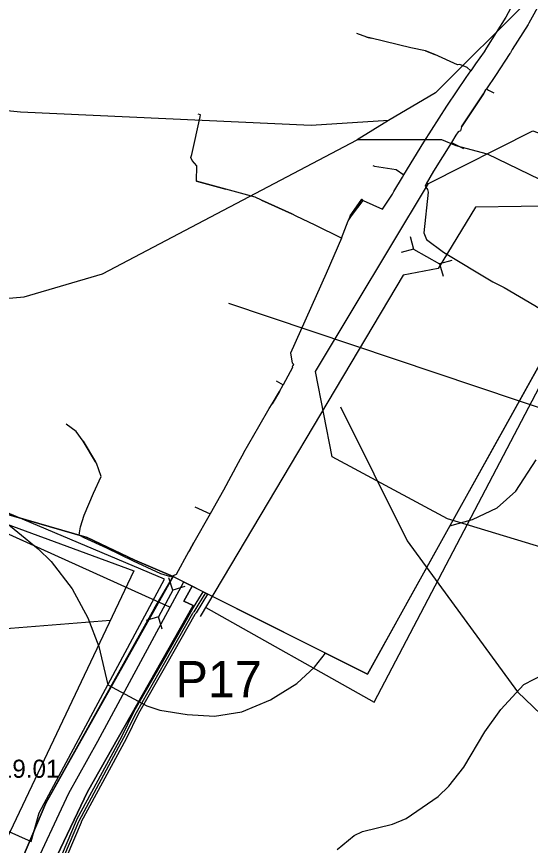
# Model space of a CAD drawing. Extents: x -662500 to -655523, y -1056000 to -1049993.
# Drawn here: x -660279.1 to -660066.2, y -1052682.3 to -1052338.9 of the extents above; entities that cross this region are included whole.
import ezdxf

# ---------------------------------------------------------------- set-up
doc = ezdxf.new("R2010")
doc.units = 0
for name, color, linetype in [('63LINIE', 7, 'Continuous'), ('Vrstva 1', 7, 'Continuous'), ('Vrstva 13', 7, 'Continuous'), ('Vrstva 17', 7, 'Continuous'), ('Vrstva 24', 7, 'Continuous'), ('Vrstva 37', 7, 'Continuous'), ('Vrstva 42', 7, 'Continuous'), ('Vrstva 44', 7, 'Continuous'), ('Vrstva 45', 7, 'Continuous'), ('Vrstva 47', 7, 'Continuous'), ('Vrstva 48', 7, 'Continuous'), ('Vrstva 5', 7, 'Continuous'), ('Vrstva 57', 7, 'Continuous'), ('Vrstva 61', 7, 'Continuous'), ('Vrstva 7', 7, 'Continuous')]:
    doc.layers.add(name, color=color, linetype=linetype)

# ---------------------------------------------------------------- blocks, each defined once
blk = doc.blocks.new('PSZ017')
at = {"layer": 'Vrstva 17'}
for points in [[(-10, 3.75), (-6.25, 0), (-10, -3.75)], [(10, 3.75), (6.25, 0), (10, -3.75)], [(-6.25, 0), (6.25, 0)]]:
    blk.add_lwpolyline(points, dxfattribs=at)

msp = doc.modelspace()

# ---------------------------------------------------------------- linework, layer by layer
at = {"layer": '63LINIE'}
msp.add_lwpolyline([(-660209.97, -1052573.15), (-660245.51, -1052639.2), (-660257.59, -1052660.8), (-660273.49, -1052694.67), (-660281.15, -1052717.64), (-660283.31, -1052726.96), (-660284.88, -1052741.49), (-660283.7, -1052750.03), (-660279.97, -1052761.03), (-660274.18, -1052772.81), (-660267.41, -1052780.76), (-660257, -1052789.21), (-660195.64, -1052822), (-660171, -1052837.21), (-660163.83, -1052841.24), (-660157.65, -1052847.13), (-660132.52, -1052869.51)], dxfattribs=at)
at = {"layer": 'Vrstva 1'}
for points in [[(-659950.73, -1052341.07), (-659953.43, -1052371.96), (-659970.97, -1052359.28), (-659972.19, -1052361.09), (-659973.49, -1052362.01), (-659975.19, -1052363.21), (-659977.1, -1052363.82), (-659994.25, -1052353.87), (-660006.58, -1052379.92), (-660013.48, -1052394.37), (-660012.16, -1052394.95), (-660017.83, -1052403.53), (-660023.45, -1052415.35), (-660026.08, -1052420.89), (-660028.1, -1052425.15), (-660028.7, -1052426.13), (-660053.2, -1052466.49), (-660055.08, -1052469.76), (-660115.2, -1052577.95), (-660133.74, -1052611.33), (-660202.62, -1052576.83), (-660206.29, -1052574.94), (-660212.42, -1052571.79), (-660214.21, -1052570.87)], [(-660214.21, -1052570.87), (-660230.1, -1052564.08), (-660249.78, -1052554.78), (-660285.63, -1052544.31), (-660344.93, -1052519.88), (-660422.93, -1052493.24)]]:
    msp.add_lwpolyline(points, dxfattribs=at)
at = {"layer": 'Vrstva 13'}
msp.add_lwpolyline([(-660215.58, -1052583.57), (-660338.53, -1052528), (-660435.78, -1052496.22), (-660485.93, -1052508.66), (-660543.99, -1052523.06), (-660576.57, -1052533.77), (-660592.76, -1052515.74)], dxfattribs=at)
at = {"layer": 'Vrstva 24'}
for points in [[(-660048, -1052304.5), (-660067, -1052332), (-660105.5, -1052370.5), (-660125, -1052382)], [(-660125, -1052382), (-660157, -1052384), (-660277.5, -1052378.5), (-660368.5, -1052369.5)], [(-660125, -1052382), (-660138, -1052390)], [(-660680, -1052693), (-660668, -1052670), (-660625, -1052625), (-660559, -1052571), (-660471.5, -1052512.5), (-660425, -1052485), (-660396.5, -1052473), (-660357, -1052462), (-660276, -1052455), (-660243.5, -1052445.5), (-660138, -1052390)], [(-660132, -1052865), (-660131.5, -1052853), (-660124, -1052843), (-660063.5, -1052832.5), (-660040.5, -1052823.5), (-660028, -1052816), (-660013, -1052800.5), (-660000, -1052782.08), (-659983, -1052758), (-659947, -1052686), (-659927.5, -1052627.5), (-659920, -1052581), (-659923.5, -1052545), (-659933, -1052515), (-659946, -1052493), (-659958.5, -1052479), (-659977, -1052460), (-660000, -1052444.36), (-660002, -1052443), (-660058, -1052408.5), (-660084, -1052396), (-660097, -1052392.5), (-660103, -1052390), (-660138, -1052390)]]:
    msp.add_lwpolyline(points, dxfattribs=at)
at = {"layer": 'Vrstva 37'}
msp.add_lwpolyline([(-661300.67, -1052546.9), (-661245.57, -1052460.16), (-661215.38, -1052383.27), (-661093.2, -1052036.62), (-661059.91, -1052039.12), (-661052.32, -1052039.28), (-660977.8, -1052048.89), (-660913.91, -1052057.78), (-660920.61, -1052206.16), (-660810.17, -1052287.05), (-660506.62, -1052383.42), (-660536.22, -1052464.9), (-660540.27, -1052493.39), (-660540.27, -1052503.48), (-660534.66, -1052516.97), (-660434.32, -1052493.61), (-660230.57, -1052568.54), (-660284.32, -1052681.97), (-660363.46, -1052667.73), (-660573.1, -1052736.64), (-660686.93, -1052879.97), (-660981.83, -1052946.49), (-661035.35, -1052984.09), (-661278.3, -1052879.13)], dxfattribs=at)
msp.add_lwpolyline([(-659937.2, -1052607.32), (-660023.74, -1052570.29), (-660100.59, -1052546.94), (-660148.42, -1052521.3), (-660155.25, -1052485.99), (-660108.43, -1052408.14), (-660065.3, -1052386.3), (-660010.07, -1052406.24), (-659944.6, -1052475.16), (-659923.26, -1052585.09)], close=True, dxfattribs=at)
at = {"layer": 'Vrstva 42'}
for p, q in [((-660206.08, -1052586.11), (-660205.98, -1052585.95)), ((-660205.98, -1052585.95), (-660205.83, -1052585.69)), ((-660205.72, -1052585.52), (-660205.83, -1052585.69))]:
    msp.add_line(p, q, dxfattribs=at)
for points in [[(-660200.89, -1052577.7), (-660203.59, -1052582.07), (-660205.72, -1052585.52)], [(-660272.2, -1052758.2), (-660274.12, -1052754.42), (-660276.52, -1052742.1), (-660275.57, -1052729.39), (-660273.22, -1052720.43), (-660268.32, -1052707.77), (-660253.31, -1052672.38), (-660253.16, -1052672.02), (-660234.61, -1052637.59), (-660229.47, -1052627.17), (-660217.69, -1052606.5), (-660206.08, -1052586.11)]]:
    msp.add_lwpolyline(points, dxfattribs=at)
at = {"layer": 'Vrstva 44'}
msp.add_lwpolyline([(-659464.58, -1051504.83), (-659576.16, -1052069.59), (-659916.29, -1052550.1), (-660191.14, -1052457.81)], dxfattribs=at)
at = {"layer": 'Vrstva 45'}
for p, q in [((-660133.94, -1052347.42), (-660132.16, -1052347.89)), ((-660133.94, -1052347.42), (-660132.16, -1052347.89)), ((-660109.71, -1052353.13), (-660105.88, -1052354.65)), ((-660109.71, -1052353.13), (-660105.88, -1052354.65)), ((-660096.62, -1052369.73), (-660092.85, -1052364.13)), ((-660096.62, -1052369.73), (-660092.85, -1052364.13)), ((-660206.42, -1052396.01), (-660202.99, -1052380.49)), ((-660206.42, -1052396.01), (-660202.99, -1052380.49)), ((-660098.98, -1052391.11), (-660093.9, -1052393.53)), ((-660098.98, -1052391.11), (-660093.9, -1052393.53)), ((-660122.77, -1052411.38), (-660119.23, -1052405.5)), ((-660122.77, -1052411.38), (-660119.23, -1052405.5)), ((-660204.53, -1052407.12), (-660192.41, -1052410.44)), ((-660204.53, -1052407.12), (-660192.41, -1052410.44)), ((-660177.68, -1052415.03), (-660165.02, -1052420.62)), ((-660177.68, -1052415.03), (-660165.02, -1052420.62)), ((-660140.92, -1052421.52), (-660136.01, -1052414.57)), ((-660140.92, -1052421.52), (-660136.01, -1052414.57)), ((-660140.31, -1052421.46), (-660135.5, -1052415.13)), ((-660140.31, -1052421.46), (-660135.5, -1052415.13)), ((-660144.51, -1052430.7), (-660141.8, -1052423.52)), ((-660144.51, -1052430.7), (-660141.8, -1052423.52)), ((-660144.51, -1052430.7), (-660141.8, -1052423.52)), ((-660144.51, -1052430.7), (-660141.8, -1052423.52)), ((-660171.6, -1052489.86), (-660168.7, -1052491.45)), ((-660171.6, -1052489.86), (-660168.7, -1052491.45)), ((-660170.14, -1052494.25), (-660173.26, -1052499.37)), ((-660170.14, -1052494.25), (-660173.26, -1052499.37)), ((-660251.52, -1052514.75), (-660246.35, -1052523.36)), ((-660251.52, -1052514.75), (-660246.35, -1052523.36)), ((-660185.22, -1052519.32), (-660184.92, -1052519.51)), ((-660185.22, -1052519.32), (-660184.92, -1052519.51)), ((-660205.3, -1052542.07), (-660198.91, -1052544.88)), ((-660205.3, -1052542.07), (-660198.91, -1052544.88)), ((-660207.37, -1052559.86), (-660205.63, -1052556.79)), ((-660207.37, -1052559.86), (-660205.63, -1052556.79))]:
    msp.add_line(p, q, dxfattribs=at)
for points in [[(-660057.37, -1052319.44), (-660057.42, -1052319.95), (-660059.78, -1052327.12), (-660061.94, -1052332.67), (-660066.91, -1052341.74), (-660067.23, -1052342.19), (-660071.56, -1052349.12), (-660073.8, -1052352.53), (-660074.56, -1052353.97), (-660074.75, -1052354.2), (-660080.75, -1052363.28), (-660084.5, -1052368.82)], [(-660057.37, -1052319.44), (-660057.42, -1052319.95), (-660059.78, -1052327.12), (-660061.94, -1052332.67), (-660066.91, -1052341.74), (-660067.23, -1052342.19), (-660071.56, -1052349.12), (-660073.8, -1052352.53), (-660074.56, -1052353.97), (-660074.75, -1052354.2), (-660080.75, -1052363.28), (-660084.5, -1052368.82)], [(-660070.49, -1052327.58), (-660074.47, -1052335.56), (-660076.43, -1052339.14), (-660084.49, -1052351.95), (-660085.38, -1052353.61), (-660088.96, -1052358.48), (-660090.9, -1052361.36)], [(-660070.49, -1052327.58), (-660074.47, -1052335.56), (-660076.43, -1052339.14), (-660084.49, -1052351.95), (-660085.38, -1052353.61), (-660088.96, -1052358.48), (-660090.9, -1052361.36)], [(-660070.49, -1052327.58), (-660074.47, -1052335.56), (-660076.43, -1052339.14), (-660084.49, -1052351.95), (-660085.38, -1052353.61), (-660088.96, -1052358.48), (-660090.9, -1052361.36)], [(-660070.49, -1052327.58), (-660074.47, -1052335.56), (-660076.43, -1052339.14), (-660084.49, -1052351.95), (-660085.38, -1052353.61), (-660088.96, -1052358.48), (-660090.9, -1052361.36)], [(-660090.9, -1052361.36), (-660092.38, -1052360.09), (-660095.54, -1052358.83), (-660096.38, -1052358.98), (-660105.88, -1052354.65), (-660109.71, -1052353.13), (-660115.8, -1052351.82), (-660132.16, -1052347.89), (-660133.94, -1052347.42), (-660138.18, -1052345.98)], [(-660090.9, -1052361.36), (-660092.38, -1052360.09), (-660095.54, -1052358.83), (-660096.38, -1052358.98), (-660105.88, -1052354.65), (-660109.71, -1052353.13), (-660115.8, -1052351.82), (-660132.16, -1052347.89), (-660133.94, -1052347.42), (-660138.18, -1052345.98)], [(-660118.66, -1052404.54), (-660110.41, -1052390.94), (-660100.83, -1052376.06), (-660096.62, -1052369.73), (-660092.85, -1052364.13), (-660090.9, -1052361.36)], [(-660118.66, -1052404.54), (-660110.41, -1052390.94), (-660100.83, -1052376.06), (-660096.62, -1052369.73), (-660092.85, -1052364.13), (-660090.9, -1052361.36)], [(-660118.66, -1052404.54), (-660110.41, -1052390.94), (-660100.83, -1052376.06), (-660096.62, -1052369.73), (-660092.85, -1052364.13), (-660090.9, -1052361.36)], [(-660118.66, -1052404.54), (-660110.41, -1052390.94), (-660100.83, -1052376.06), (-660096.62, -1052369.73), (-660092.85, -1052364.13), (-660090.9, -1052361.36)], [(-660084.5, -1052368.82), (-660084.66, -1052369.21), (-660085.68, -1052370.95), (-660087.04, -1052372.97), (-660094.8, -1052384.61), (-660095.25, -1052386.23), (-660096.22, -1052386.73), (-660097.18, -1052388.1), (-660098.98, -1052391.11)], [(-660084.5, -1052368.82), (-660084.66, -1052369.21), (-660085.68, -1052370.95), (-660087.04, -1052372.97), (-660094.8, -1052384.61), (-660095.25, -1052386.23), (-660096.22, -1052386.73), (-660097.18, -1052388.1), (-660098.98, -1052391.11)], [(-660094.8, -1052384.61), (-660087.04, -1052372.97), (-660085.68, -1052370.95), (-660084.66, -1052369.21)], [(-660094.8, -1052384.61), (-660087.04, -1052372.97), (-660085.68, -1052370.95), (-660084.66, -1052369.21)], [(-660084.5, -1052368.82), (-660083.59, -1052369.48), (-660081.36, -1052370.48)], [(-660084.5, -1052368.82), (-660083.59, -1052369.48), (-660081.36, -1052370.48)], [(-660144.51, -1052430.7), (-660155.42, -1052425.37), (-660163.21, -1052421.57), (-660165.02, -1052420.62), (-660177.68, -1052415.03), (-660180.21, -1052413.72), (-660192.41, -1052410.44), (-660204.53, -1052407.12), (-660204.4, -1052400.73), (-660206.34, -1052398.5), (-660206.88, -1052397.29), (-660206.42, -1052396.01), (-660202.99, -1052380.49), (-660202.91, -1052379.62), (-660203.81, -1052379.36)], [(-660144.51, -1052430.7), (-660155.42, -1052425.37), (-660163.21, -1052421.57), (-660165.02, -1052420.62), (-660177.68, -1052415.03), (-660180.21, -1052413.72), (-660192.41, -1052410.44), (-660204.53, -1052407.12), (-660204.4, -1052400.73), (-660206.34, -1052398.5), (-660206.88, -1052397.29), (-660206.42, -1052396.01), (-660202.99, -1052380.49), (-660202.91, -1052379.62), (-660203.81, -1052379.36)], [(-660098.98, -1052391.11), (-660106.33, -1052402.97), (-660109.43, -1052408.18), (-660109.87, -1052409.12), (-660108.81, -1052410.53), (-660108.6, -1052411.62), (-660110.44, -1052428.57), (-660109.35, -1052431.33), (-660102.31, -1052436.56), (-660081.79, -1052448.88), (-660077.12, -1052451.17), (-660064.39, -1052458.61), (-660058.92, -1052462.11), (-659936.98, -1052533.07), (-659932.74, -1052536.05), (-659924.18, -1052540.77), (-659915.33, -1052545), (-659910.59, -1052547.69), (-659906.4, -1052549.58), (-659900.73, -1052551.37), (-659902.25, -1052561.37), (-659903.11, -1052566.74), (-659904.36, -1052566.5)], [(-660098.98, -1052391.11), (-660106.33, -1052402.97), (-660109.43, -1052408.18), (-660109.87, -1052409.12), (-660108.81, -1052410.53), (-660108.6, -1052411.62), (-660110.44, -1052428.57), (-660109.35, -1052431.33), (-660102.31, -1052436.56), (-660081.79, -1052448.88), (-660077.12, -1052451.17), (-660064.39, -1052458.61), (-660058.92, -1052462.11), (-659936.98, -1052533.07), (-659932.74, -1052536.05), (-659924.18, -1052540.77), (-659915.33, -1052545), (-659910.59, -1052547.69), (-659906.4, -1052549.58), (-659900.73, -1052551.37), (-659902.25, -1052561.37), (-659903.11, -1052566.74), (-659904.36, -1052566.5)], [(-660131.55, -1052400.59), (-660130.82, -1052400.87), (-660121.85, -1052402.27), (-660118.66, -1052404.54)], [(-660131.55, -1052400.59), (-660130.82, -1052400.87), (-660121.85, -1052402.27), (-660118.66, -1052404.54)], [(-660123.36, -1052412.5), (-660122.77, -1052411.38), (-660119.23, -1052405.5), (-660118.66, -1052404.54)], [(-660123.36, -1052412.5), (-660122.77, -1052411.38), (-660119.23, -1052405.5), (-660118.66, -1052404.54)], [(-660123.36, -1052412.5), (-660122.77, -1052411.38), (-660119.23, -1052405.5), (-660118.66, -1052404.54)], [(-660123.36, -1052412.5), (-660122.77, -1052411.38), (-660119.23, -1052405.5), (-660118.66, -1052404.54)], [(-660135.5, -1052415.13), (-660127.47, -1052418.75), (-660123.36, -1052412.5)], [(-660135.5, -1052415.13), (-660127.47, -1052418.75), (-660123.36, -1052412.5)], [(-660135.5, -1052415.13), (-660127.47, -1052418.75), (-660123.36, -1052412.5)], [(-660135.5, -1052415.13), (-660127.47, -1052418.75), (-660123.36, -1052412.5)], [(-660135.5, -1052415.13), (-660136.01, -1052414.57), (-660140.92, -1052421.52), (-660141.8, -1052423.52)], [(-660135.5, -1052415.13), (-660136.01, -1052414.57), (-660140.92, -1052421.52), (-660141.8, -1052423.52)], [(-660141.8, -1052423.52), (-660140.31, -1052421.46), (-660135.5, -1052415.13)], [(-660141.8, -1052423.52), (-660140.31, -1052421.46), (-660135.5, -1052415.13)], [(-660144.51, -1052430.7), (-660150.78, -1052445.38), (-660165.55, -1052478.32), (-660164.86, -1052482.32), (-660164.43, -1052482.97), (-660164.66, -1052483.7)], [(-660144.51, -1052430.7), (-660150.78, -1052445.38), (-660165.55, -1052478.32), (-660164.86, -1052482.32), (-660164.43, -1052482.97), (-660164.66, -1052483.7)], [(-660144.51, -1052430.7), (-660150.78, -1052445.38), (-660165.55, -1052478.32), (-660164.86, -1052482.32), (-660164.43, -1052482.97), (-660164.66, -1052483.7)], [(-660144.51, -1052430.7), (-660150.78, -1052445.38), (-660165.55, -1052478.32), (-660164.86, -1052482.32), (-660164.43, -1052482.97), (-660164.66, -1052483.7)], [(-660164.66, -1052483.7), (-660164.9, -1052483.75), (-660164.82, -1052484.34), (-660168.7, -1052491.45)], [(-660164.66, -1052483.7), (-660164.9, -1052483.75), (-660164.82, -1052484.34), (-660168.7, -1052491.45)], [(-660164.66, -1052483.7), (-660164.9, -1052483.75), (-660164.82, -1052484.34), (-660168.7, -1052491.45)], [(-660164.66, -1052483.7), (-660164.9, -1052483.75), (-660164.82, -1052484.34), (-660168.7, -1052491.45)], [(-660184.92, -1052519.51), (-660178.79, -1052508.71), (-660174.44, -1052501.31), (-660173.26, -1052499.37), (-660170.14, -1052494.25), (-660168.7, -1052491.45)], [(-660184.92, -1052519.51), (-660178.79, -1052508.71), (-660174.44, -1052501.31), (-660173.26, -1052499.37), (-660170.14, -1052494.25), (-660168.7, -1052491.45)], [(-660184.92, -1052519.51), (-660178.79, -1052508.71), (-660174.44, -1052501.31), (-660173.26, -1052499.37), (-660170.14, -1052494.25), (-660168.7, -1052491.45)], [(-660184.92, -1052519.51), (-660178.79, -1052508.71), (-660174.44, -1052501.31), (-660173.26, -1052499.37), (-660170.14, -1052494.25), (-660168.7, -1052491.45)], [(-660198.91, -1052544.88), (-660205.63, -1052556.79), (-660207.37, -1052559.86), (-660207.84, -1052560.71), (-660212.98, -1052570.03), (-660215.14, -1052571.04), (-660219.38, -1052569.79), (-660230.68, -1052564.53), (-660241.72, -1052559.17), (-660251.03, -1052554.9), (-660253.18, -1052553.69), (-660253.08, -1052552.73), (-660252.6, -1052550.23), (-660251.08, -1052545.44), (-660247.16, -1052536.41), (-660243.99, -1052529.43), (-660246, -1052523.88), (-660246.35, -1052523.36), (-660251.52, -1052514.75), (-660254.44, -1052510.74), (-660258.59, -1052507.75)], [(-660198.91, -1052544.88), (-660205.63, -1052556.79), (-660207.37, -1052559.86), (-660207.84, -1052560.71), (-660212.98, -1052570.03), (-660215.14, -1052571.04), (-660219.38, -1052569.79), (-660230.68, -1052564.53), (-660241.72, -1052559.17), (-660251.03, -1052554.9), (-660253.18, -1052553.69), (-660253.08, -1052552.73), (-660252.6, -1052550.23), (-660251.08, -1052545.44), (-660247.16, -1052536.41), (-660243.99, -1052529.43), (-660246, -1052523.88), (-660246.35, -1052523.36), (-660251.52, -1052514.75), (-660254.44, -1052510.74), (-660258.59, -1052507.75)], [(-660198.91, -1052544.88), (-660205.63, -1052556.79), (-660207.37, -1052559.86), (-660207.84, -1052560.71), (-660212.98, -1052570.03), (-660215.14, -1052571.04), (-660219.38, -1052569.79), (-660230.68, -1052564.53), (-660241.72, -1052559.17), (-660251.03, -1052554.9), (-660253.18, -1052553.69), (-660253.08, -1052552.73), (-660252.6, -1052550.23), (-660251.08, -1052545.44), (-660247.16, -1052536.41), (-660243.99, -1052529.43), (-660246, -1052523.88), (-660246.35, -1052523.36), (-660251.52, -1052514.75), (-660254.44, -1052510.74), (-660258.59, -1052507.75)], [(-660198.91, -1052544.88), (-660205.63, -1052556.79), (-660207.37, -1052559.86), (-660207.84, -1052560.71), (-660212.98, -1052570.03), (-660215.14, -1052571.04), (-660219.38, -1052569.79), (-660230.68, -1052564.53), (-660241.72, -1052559.17), (-660251.03, -1052554.9), (-660253.18, -1052553.69), (-660253.08, -1052552.73), (-660252.6, -1052550.23), (-660251.08, -1052545.44), (-660247.16, -1052536.41), (-660243.99, -1052529.43), (-660246, -1052523.88), (-660246.35, -1052523.36), (-660251.52, -1052514.75), (-660254.44, -1052510.74), (-660258.59, -1052507.75)], [(-660184.92, -1052519.51), (-660187.3, -1052523.83), (-660193.42, -1052535.15), (-660198.91, -1052544.88)], [(-660184.92, -1052519.51), (-660187.3, -1052523.83), (-660193.42, -1052535.15), (-660198.91, -1052544.88)], [(-660184.92, -1052519.51), (-660187.3, -1052523.83), (-660193.42, -1052535.15), (-660198.91, -1052544.88)], [(-660184.92, -1052519.51), (-660187.3, -1052523.83), (-660193.42, -1052535.15), (-660198.91, -1052544.88)]]:
    msp.add_lwpolyline(points, dxfattribs=at)
at = {"layer": 'Vrstva 47'}
msp.add_lwpolyline([(-660269.25, -1052707.4), (-660254.23, -1052671.99), (-660254.06, -1052671.58), (-660235.5, -1052637.13), (-660230.35, -1052626.7), (-660218.56, -1052606.01), (-660206.95, -1052585.62), (-660206.84, -1052585.44), (-660206.68, -1052585.17), (-660206.46, -1052584.82), (-660201.77, -1052577.26), (-660200.89, -1052577.7), (-660199.97, -1052578.15), (-660204.76, -1052585.86), (-660204.98, -1052586.22), (-660205.12, -1052586.46), (-660205.21, -1052586.61), (-660216.82, -1052607), (-660228.59, -1052627.63), (-660233.72, -1052638.05), (-660252.26, -1052672.46), (-660252.39, -1052672.77), (-660267.39, -1052708.15)], dxfattribs=at)
at = {"layer": 'Vrstva 48'}
for points in [[(-660200.66, -1052583.72), (-660130.91, -1052622.91), (-660028.27, -1052427), (-660051.19, -1052417.33), (-660089.05, -1052417.84), (-660104.5, -1052443.28), (-660118.92, -1052446.11), (-660203.08, -1052587.5)], [(-660522.33, -1052569.27), (-660272.98, -1052680.64), (-660269.77, -1052668.76), (-660217.83, -1052571.93), (-660357.76, -1052512.94)]]:
    msp.add_lwpolyline(points, dxfattribs=at)
at = {"layer": 'Vrstva 5'}
for points in [[(-660101.87, -1052893.05), (-660138.02, -1052855.02), (-660158.75, -1052836.98), (-660182.01, -1052822.13), (-660217.62, -1052803.21), (-660245.2, -1052788.96), (-660257.07, -1052781.78), (-660266.1, -1052772.64), (-660273.35, -1052758.76), (-660278.97, -1052736.76), (-660262.25, -1052686.48), (-660249.69, -1052660.09), (-660205.98, -1052582.87), (-660209.8, -1052581.13), (-660206.29, -1052574.94), (-660133.74, -1052611.33), (-660055.08, -1052469.76)], [(-660285.63, -1052544.31), (-660249.78, -1052554.78), (-660230.1, -1052564.08), (-660214.21, -1052570.87), (-660266.98, -1052664.7), (-660278.62, -1052692.16), (-660293.9, -1052735.29)], [(-660293.9, -1052735.29), (-660278.62, -1052692.16), (-660266.98, -1052664.7), (-660222.13, -1052584.27), (-660214.21, -1052570.87), (-660206.29, -1052574.94), (-660209.8, -1052581.13), (-660205.98, -1052582.87), (-660249.69, -1052660.09), (-660262.25, -1052686.48), (-660278.97, -1052736.76), (-660273.35, -1052758.76), (-660266.1, -1052772.64), (-660257.07, -1052781.78), (-660245.2, -1052788.96), (-660217.62, -1052803.21), (-660182.01, -1052822.13), (-660158.75, -1052836.98), (-660138.02, -1052855.02), (-660101.87, -1052893.05)]]:
    msp.add_lwpolyline(points, dxfattribs=at)
at = {"layer": 'Vrstva 57'}
for points in [[(-660144.85, -1052500.62), (-660117.36, -1052556.07), (-660071.54, -1052618.58), (-660019.78, -1052668.15), (-659972.38, -1052722.21), (-659945.35, -1052748.76), (-659928.67, -1052766.62)], [(-660240.14, -1052589.03), (-660367.97, -1052599.37), (-660411.21, -1052606.42), (-660478.88, -1052627.1), (-660527.29, -1052616.29), (-660561.13, -1052608.3), (-660596.85, -1052597.02), (-660704.94, -1052592.79), (-660768.57, -1052587.01)]]:
    msp.add_lwpolyline(points, dxfattribs=at)
at = {"layer": 'Vrstva 61'}
for points in [[(-660209.32, -1052574.97), (-660214.4, -1052576.52), (-660215.95, -1052571.45)], [(-660214.4, -1052576.52), (-660220.27, -1052587.55)], [(-660218.72, -1052592.63), (-660220.27, -1052587.55), (-660225.34, -1052589.1)]]:
    msp.add_lwpolyline(points, dxfattribs=at)
at = {"layer": 'Vrstva 7'}
for p, q in [((-660072.22, -1052535.5), (-660063.86, -1052522.6)), ((-660080.01, -1052542.44), (-660072.22, -1052535.5)), ((-660290.15, -1052542.99), (-660270.2, -1052559.45)), ((-660090.22, -1052547.26), (-660080.01, -1052542.44)), ((-660099.59, -1052549.87), (-660090.22, -1052547.26)), ((-660270.2, -1052559.45), (-660264.81, -1052564.69)), ((-660264.81, -1052564.69), (-660256.03, -1052576.03)), ((-660256.03, -1052576.03), (-660249.51, -1052587.94)), ((-660249.51, -1052587.94), (-660244.97, -1052599.84)), ((-660244.97, -1052599.84), (-660241.29, -1052615.71)), ((-660155.69, -1052608.48), (-660151.19, -1052602.59)), ((-660163.06, -1052615.14), (-660155.69, -1052608.48)), ((-660068.96, -1052615.57), (-660060.46, -1052611.18)), ((-660171.7, -1052620.53), (-660163.06, -1052615.14)), ((-660241.29, -1052615.71), (-660225.13, -1052624.5)), ((-660078.45, -1052625.92), (-660068.96, -1052615.57)), ((-660185.73, -1052626.91), (-660173.97, -1052621.95)), ((-660173.97, -1052621.95), (-660171.7, -1052620.53)), ((-660225.13, -1052624.5), (-660219.75, -1052626.2)), ((-660219.75, -1052626.2), (-660208.41, -1052628.04)), ((-660208.41, -1052628.04), (-660197.07, -1052628.75)), ((-660197.07, -1052628.75), (-660185.73, -1052626.91)), ((-660085.12, -1052635.27), (-660078.45, -1052625.92)), ((-660093.76, -1052649.86), (-660085.12, -1052635.27)), ((-660100, -1052657.66), (-660093.76, -1052649.86)), ((-660104.39, -1052662.05), (-660100, -1052657.66)), ((-660117.71, -1052671.12), (-660104.39, -1052662.05)), ((-660135.85, -1052676.51), (-660123.38, -1052673.39)), ((-660123.38, -1052673.39), (-660117.71, -1052671.12)), ((-660139.25, -1052678.21), (-660135.85, -1052676.51)), ((-660146.34, -1052683.88), (-660139.25, -1052678.21))]:
    msp.add_line(p, q, dxfattribs=at)

# ---------------------------------------------------------------- block references
at = {"layer": 'Vrstva 17', "rotation": -29.663807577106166}
msp.add_blockref('PSZ017', (-660109.28, -1052438.31), dxfattribs=at)

# ---------------------------------------------------------------- texts
at = {"layer": 'Vrstva 24'}
msp.add_text('3.19.01', height=7.5, dxfattribs=at).set_placement((-660294.78, -1052654.24))
at = {"layer": 'Vrstva 61'}
msp.add_text('P17', height=15, dxfattribs=at).set_placement((-660213.22, -1052620.87))

doc.saveas('drawing.dxf')
